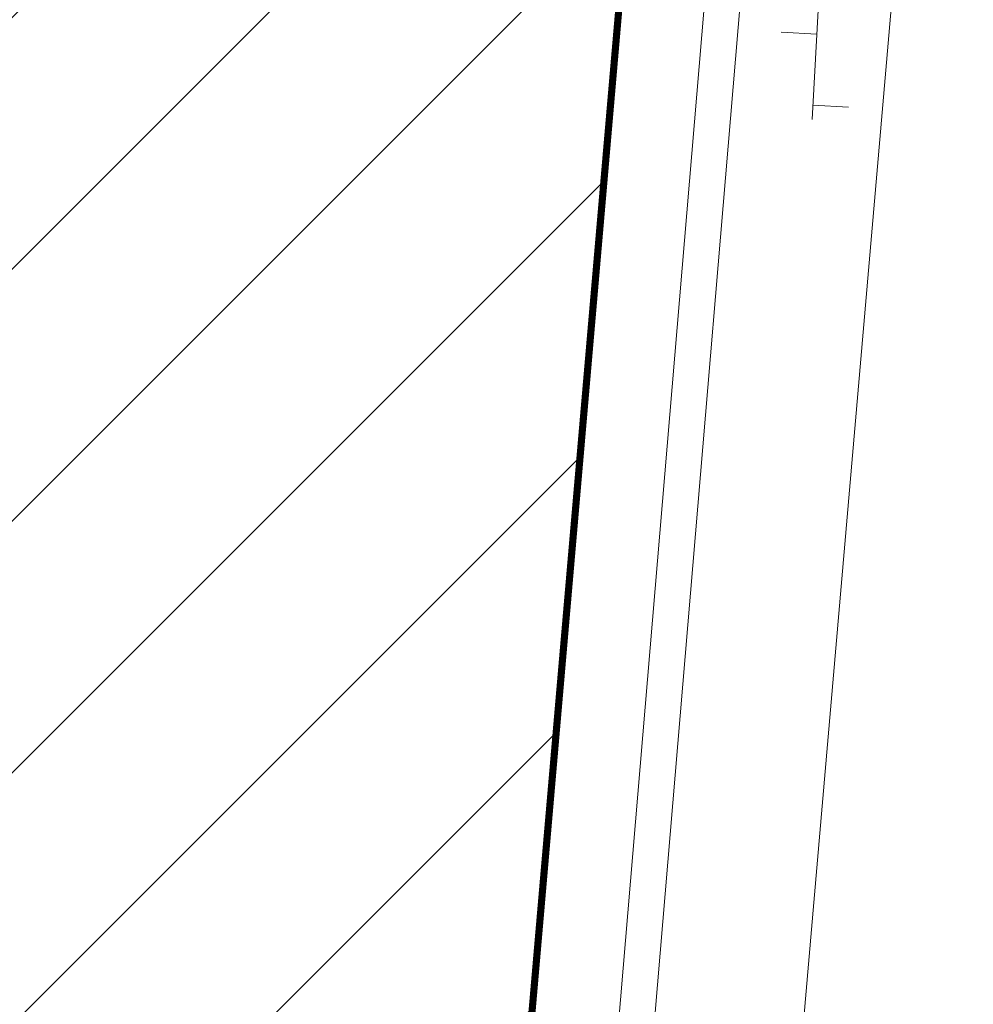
# Model space of a CAD drawing. Extents: x -1000932 to 2054797, y 285738 to 764020.
# Tile 504 of 656: x 351184 to 364569, y 542280 to 556104. Entities that reach past the tile are written whole.
import ezdxf

# ---------------------------------------------------------------- set-up
doc = ezdxf.new("R2010")
doc.units = 0
doc.header["$MEASUREMENT"] = 0
doc.layers.add('--schets pp', color=1, linetype='CONTINUOUS')
for name, color, linetype, lineweight in [('S02', 7, 'CONTINUOUS', 0), ('T04', 84, 'CONTINUOUS', 0), ('V00', 7, 'CONTINUOUS', 0)]:
    doc.layers.add(name, color=color, linetype=linetype, lineweight=lineweight)

# ---------------------------------------------------------------- blocks, each defined once
blk = doc.blocks.new('S026')
at = {"layer": 'S02', "color": 7, "linetype": 'Continuous', "lineweight": 0}
for p, q in [((0.0196, 0.05), (0.0196, 0)), ((0.2196, 0.05), (0.2196, 0)), ((0.4196, 0.05), (0.4196, 0)), ((-0.0004, 0), (0.4396, 0)), ((0.1196, 0), (0.1196, -0.05)), ((0.3196, 0), (0.3196, -0.05))]:
    blk.add_line(p, q, dxfattribs=at)

msp = doc.modelspace()

# ---------------------------------------------------------------- hatches: boundary and pattern name
at = {"layer": '--schets pp', "linetype": 'Continuous'}
h = msp.add_hatch(dxfattribs=at)
h.set_pattern_fill('ANSI31', color=241, scale=20000)
edge = h.paths.add_edge_path()
edge.add_line((355804.751, 599424.851), (354111.318, 580081.091))
edge.add_line((354111.318, 580081.091), (361601.667, 579453.983))
edge.add_line((361601.667, 579453.983), (354729.882, 500066.664))
edge.add_line((354729.882, 500066.664), (345617.54, 493354.472))
edge.add_line((345617.54, 493354.472), (344373.941, 482143.686))
edge.add_line((344373.941, 482143.686), (343887.106, 482209.964))
edge.add_line((343887.106, 482209.964), (340754.543, 459200.025))
edge.add_line((340754.543, 459200.025), (314922.295, 465342.604))
edge.add_line((314922.295, 465342.604), (318240.746, 486994.847))
edge.add_line((318240.746, 486994.847), (286025.011, 493299.452))
edge.add_line((286025.011, 493299.452), (290594.919, 575452.455))
edge.add_arc((309231.819, 574415.744), 18665.712, 106.9763879, 176.8161015, ccw=False)
edge.add_line((303781.849, 592268.101), (321937.569, 598455.689))
edge.add_arc((335714.424, 564014.999), 37093.974, 88.4396865, 111.8022388, ccw=False)
edge.add_line((336724.465, 601095.219), (338248.25, 600961.82))
edge.add_line((338248.25, 600961.82), (355804.751, 599424.851))
edge = h.paths.add_edge_path(flags=16)
edge.add_line((344970.746, 590335.058), (343273.997, 570953.43))
edge.add_line((343273.997, 570953.43), (350774.11, 570325.504))
edge.add_line((350774.11, 570325.504), (345157.214, 505435.484))
edge.add_line((345157.214, 505435.484), (336161.269, 498809.03))
edge.add_line((336161.269, 498809.03), (335565.152, 493435.155))
edge.add_line((335565.152, 493435.155), (335327.459, 493467.515))
edge.add_line((335327.459, 493467.515), (332334.238, 471481.093))
edge.add_line((332334.238, 471481.093), (326203.285, 472938.955))
edge.add_line((326203.285, 472938.955), (329579.121, 494965.624))
edge.add_line((329579.121, 494965.624), (296493.331, 501440.499))
edge.add_line((296493.331, 501440.499), (300579.483, 574897.046))
edge.add_arc((309231.819, 574415.744), 8665.712, 106.1143616, 176.8161015, ccw=False)
edge.add_line((306826.603, 582740.977), (325429.207, 589080.866))
edge.add_arc((335714.424, 564014.999), 27093.974, 89.0254668, 112.3096958, ccw=False)
edge.add_line((336175.238, 591105.053), (337376.144, 590999.921))
edge.add_line((337376.144, 590999.921), (344970.746, 590335.058))

# ---------------------------------------------------------------- linework, layer by layer
at = {"layer": '--schets pp', "color": 241, "linetype": 'Continuous', "const_width": 100}
msp.add_lwpolyline([(355804.751, 599424.851), (354111.318, 580081.091), (361601.667, 579453.983), (354729.882, 500066.664), (345617.54, 493354.472), (344373.941, 482143.686), (343887.106, 482209.964), (340754.543, 459200.025), (314922.295, 465342.604), (318240.746, 486994.847), (286025.011, 493299.452), (290594.919, 575452.455, -0.314530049), (303781.849, 592268.101), (321937.569, 598455.689, -0.102292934), (336724.465, 601095.219), (338248.25, 600961.82)], format="xyb", close=True, dxfattribs=at)
at = {"layer": 'T04', "flags": 128}
msp.add_lwpolyline([(361896.144, 569387.921), (358479.144, 528852.921)], dxfattribs=at)
at = {"layer": 'V00', "flags": 128}
for points in [[(359466.144, 534613.921), (361532.144, 534458.921), (365485.144, 580181.921)], [(364563.144, 578518.921), (363072.144, 577383.921), (359466.144, 534613.921)]]:
    msp.add_lwpolyline(points, dxfattribs=at)

# ---------------------------------------------------------------- block references
at = {"layer": 'S02', "xscale": 10000, "yscale": 10000, "zscale": 10000, "rotation": 266.9631310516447}
msp.add_blockref('S026', (362541.144, 559092.921), dxfattribs=at)

doc.saveas('drawing.dxf')
